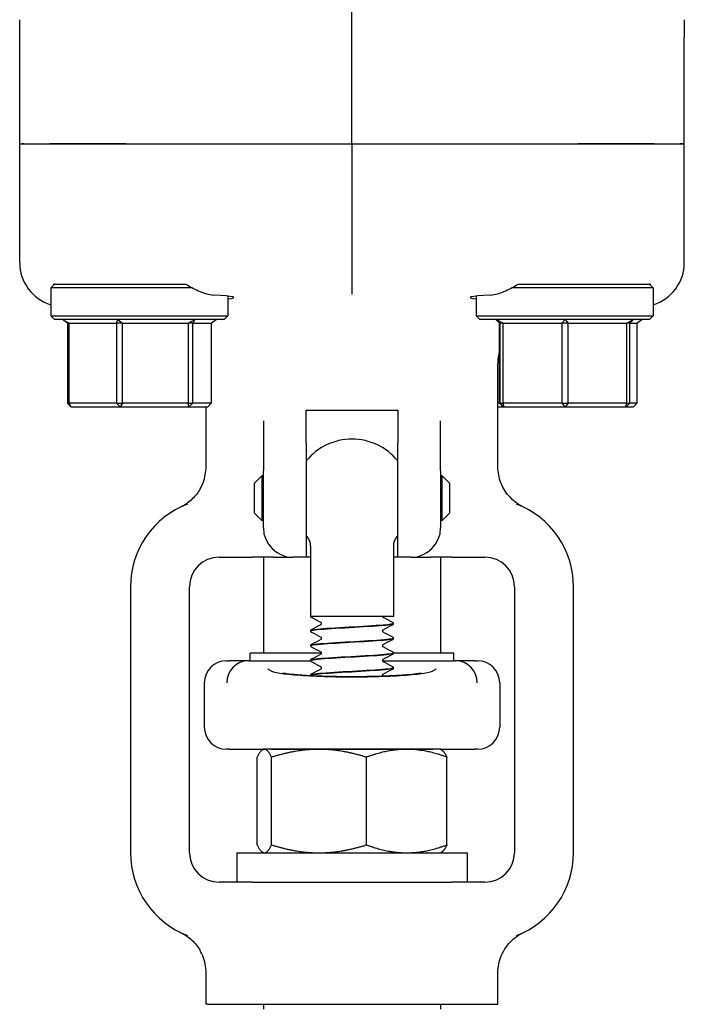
# Model space of a CAD drawing. Header units: inches. Extents: x 24 to 1128, y -69 to 748.
# Tile 629 of 656: x 657.37 to 660.19, y 613.15 to 617.32. Entities that reach past the tile are written whole.
import ezdxf

# ---------------------------------------------------------------- set-up
doc = ezdxf.new("R2010")
doc.units = ezdxf.units.IN
doc.header["$LTSCALE"] = 32
doc.header["$MEASUREMENT"] = 0
doc.layers.add('Visible (ANSI)', color=7, linetype='Continuous', lineweight=30)

msp = doc.modelspace()

# ---------------------------------------------------------------- linework, layer by layer
at = {"layer": 'Visible (ANSI)'}
for p, q in [((658.78063, 616.79353), (658.78063, 617.5699)), ((657.37438, 617.24245), (657.37438, 617.31817)), ((660.18688, 617.31817), (660.18688, 617.24245)), ((657.37438, 616.79353), (657.37438, 617.24245)), ((660.18688, 616.79353), (660.18688, 617.24245)), ((657.37438, 616.79353), (657.38418, 616.79353)), ((657.37438, 616.29013), (657.37438, 616.79353)), ((657.37438, 616.79353), (657.38418, 616.79353)), ((657.39193, 616.79353), (657.38418, 616.79353)), ((657.38418, 616.79353), (657.39193, 616.79353)), ((657.39193, 616.79353), (657.50173, 616.79353)), ((657.39193, 616.79353), (657.50173, 616.79353)), ((657.50173, 616.79353), (657.82397, 616.79353)), ((657.82397, 616.79353), (657.50173, 616.79353)), ((657.82397, 616.79353), (658.78063, 616.79353)), ((657.82397, 616.79353), (658.78063, 616.79353)), ((658.78063, 616.79353), (659.73729, 616.79353)), ((658.78063, 616.79353), (658.78063, 616.34409)), ((658.78063, 616.79353), (659.73729, 616.79353)), ((659.73729, 616.79353), (660.05953, 616.79353)), ((660.05953, 616.79353), (659.73729, 616.79353)), ((660.05953, 616.79353), (660.16934, 616.79353)), ((660.05953, 616.79353), (660.16934, 616.79353)), ((660.17708, 616.79353), (660.16934, 616.79353)), ((660.16934, 616.79353), (660.17708, 616.79353)), ((660.18688, 616.79353), (660.17708, 616.79353)), ((660.17708, 616.79353), (660.18688, 616.79353)), ((660.18688, 616.29013), (660.18688, 616.79353)), ((658.78063, 616.34409), (658.78063, 616.15662)), ((657.52126, 616.19978), (657.50563, 616.18415)), ((658.10376, 616.18415), (657.50563, 616.18415)), ((657.50563, 616.18415), (657.50563, 616.0654)), ((657.52126, 616.19978), (657.51756, 616.19978)), ((657.52126, 616.19978), (657.99936, 616.19978)), ((660.05563, 616.18415), (659.4575, 616.18415)), ((659.56191, 616.19978), (660.04001, 616.19978)), ((660.04371, 616.19978), (660.04001, 616.19978)), ((660.04001, 616.19978), (660.05563, 616.18415)), ((660.05563, 616.18415), (660.05563, 616.0654)), ((658.25563, 616.14856), (658.25563, 616.0654)), ((659.30563, 616.14856), (659.30563, 616.0654)), ((657.50563, 616.0654), (658.25563, 616.0654)), ((657.52126, 616.04978), (657.50563, 616.0654)), ((658.24001, 616.04978), (657.52126, 616.04978)), ((657.55543, 616.04978), (657.58383, 616.03415)), ((657.57715, 616.03415), (657.55543, 616.04978)), ((657.78374, 616.03415), (657.78977, 616.04978)), ((657.78977, 616.04978), (657.80979, 616.03415)), ((658.08723, 616.03415), (658.11497, 616.04978)), ((658.11497, 616.04978), (658.1066, 616.03415)), ((658.18412, 616.03415), (658.20583, 616.04978)), ((658.24001, 616.04978), (658.25563, 616.0654)), ((659.30563, 616.0654), (660.05563, 616.0654)), ((659.32126, 616.04978), (659.30563, 616.0654)), ((660.04001, 616.04978), (659.32126, 616.04978)), ((659.38916, 616.04978), (659.40491, 616.03415)), ((659.39087, 616.04978), (659.42002, 616.03415)), ((659.40637, 616.03415), (659.39087, 616.04978)), ((659.66868, 616.03415), (659.68234, 616.04978)), ((659.68234, 616.04978), (659.69574, 616.03415)), ((659.94295, 616.03415), (659.97211, 616.04978)), ((659.97211, 616.04978), (659.95636, 616.03415)), ((659.98544, 616.03415), (660.00758, 616.04978)), ((660.04001, 616.04978), (660.05563, 616.0654)), ((657.58383, 616.03415), (657.57715, 616.03415)), ((657.57715, 616.03415), (657.57715, 615.6954)), ((657.58383, 615.6954), (657.58383, 616.03415)), ((657.58383, 616.03415), (657.78374, 616.03415)), ((657.80979, 616.03415), (657.78374, 616.03415)), ((657.78374, 616.03415), (657.78374, 615.6954)), ((657.80979, 615.6954), (657.80979, 616.03415)), ((657.80979, 616.03415), (658.08723, 616.03415)), ((658.1066, 616.03415), (658.08723, 616.03415)), ((658.08723, 616.03415), (658.08723, 615.6954)), ((658.1066, 616.03415), (658.18412, 616.03415)), ((658.1066, 615.6954), (658.1066, 616.03415)), ((658.18412, 616.03415), (658.18412, 615.6954)), ((659.40491, 616.03415), (659.40637, 616.03415)), ((659.40491, 615.6954), (659.40491, 616.03415)), ((659.42002, 616.03415), (659.40637, 616.03415)), ((659.40637, 616.03415), (659.40637, 615.6954)), ((659.42002, 615.6954), (659.42002, 616.03415)), ((659.42002, 616.03415), (659.66868, 616.03415)), ((659.69574, 616.03415), (659.66868, 616.03415)), ((659.66868, 616.03415), (659.66868, 615.6954)), ((659.69574, 616.03415), (659.94295, 616.03415)), ((659.69574, 615.6954), (659.69574, 616.03415)), ((659.95636, 616.03415), (659.94295, 616.03415)), ((659.94295, 616.03415), (659.94295, 615.6954)), ((659.95636, 616.03415), (659.98544, 616.03415)), ((659.95636, 615.6954), (659.95636, 616.03415)), ((659.98544, 616.03415), (659.98544, 615.6954)), ((659.39813, 615.42607), (659.39813, 615.8533)), ((657.57715, 615.6954), (657.58383, 615.6954)), ((657.5904, 615.67978), (657.57715, 615.6954)), ((657.58383, 615.6954), (657.5904, 615.67978)), ((657.78374, 615.6954), (657.58383, 615.6954)), ((657.5904, 615.67978), (657.79954, 615.67978)), ((657.78374, 615.6954), (657.80979, 615.6954)), ((657.79954, 615.67978), (657.78374, 615.6954)), ((657.80979, 615.6954), (657.79954, 615.67978)), ((657.79954, 615.67978), (658.08977, 615.67978)), ((658.08723, 615.6954), (657.80979, 615.6954)), ((658.08723, 615.6954), (658.1066, 615.6954)), ((658.08977, 615.67978), (658.08723, 615.6954)), ((658.1066, 615.6954), (658.08977, 615.67978)), ((658.08977, 615.67978), (658.17087, 615.67978)), ((658.18412, 615.6954), (658.1066, 615.6954)), ((658.16313, 615.42607), (658.16313, 615.67978)), ((658.17087, 615.67978), (658.18412, 615.6954)), ((659.40491, 615.6954), (659.39813, 615.6954)), ((659.39813, 615.67978), (659.4205, 615.67978)), ((659.40491, 615.6954), (659.4205, 615.67978)), ((659.40637, 615.6954), (659.40491, 615.6954)), ((659.40637, 615.6954), (659.42002, 615.6954)), ((659.42203, 615.67978), (659.40637, 615.6954)), ((659.42002, 615.6954), (659.42203, 615.67978)), ((659.66868, 615.6954), (659.42002, 615.6954)), ((659.4205, 615.67978), (659.42203, 615.67978)), ((659.42203, 615.67978), (659.68216, 615.67978)), ((659.66868, 615.6954), (659.69574, 615.6954)), ((659.68216, 615.67978), (659.66868, 615.6954)), ((659.69574, 615.6954), (659.68216, 615.67978)), ((659.68216, 615.67978), (659.94077, 615.67978)), ((659.94295, 615.6954), (659.69574, 615.6954)), ((659.95636, 615.6954), (659.94077, 615.67978)), ((659.94077, 615.67978), (659.94295, 615.6954)), ((659.94077, 615.67978), (659.97243, 615.67978)), ((659.94295, 615.6954), (659.95636, 615.6954)), ((659.98544, 615.6954), (659.95636, 615.6954)), ((659.97243, 615.67978), (659.98544, 615.6954)), ((658.58688, 615.52845), (658.58688, 615.6666)), ((658.58688, 615.6666), (658.97438, 615.6666)), ((658.97438, 615.6666), (658.97438, 615.52845)), ((658.40563, 615.62064), (658.40563, 615.41099)), ((659.15563, 615.41099), (659.15563, 615.62064)), ((658.58688, 615.52845), (658.58688, 615.04353)), ((658.97438, 615.04353), (658.97438, 615.52845)), ((658.36813, 615.35728), (658.39938, 615.38853)), ((658.39938, 615.38853), (658.39938, 615.19853)), ((658.40563, 615.38853), (658.39938, 615.38853)), ((658.40563, 615.16853), (658.40563, 615.41099)), ((659.15563, 615.41099), (659.15563, 615.16853)), ((659.16188, 615.38853), (659.15563, 615.38853)), ((659.16188, 615.19853), (659.16188, 615.38853)), ((659.19313, 615.35728), (659.16188, 615.38853)), ((658.36813, 615.22978), (658.36813, 615.35728)), ((659.19313, 615.35728), (659.19313, 615.22978)), ((658.36813, 615.22978), (658.39938, 615.19853)), ((659.19313, 615.22978), (659.16188, 615.19853)), ((658.40563, 615.19853), (658.39938, 615.19853)), ((659.16188, 615.19853), (659.15563, 615.19853)), ((658.60563, 615.09043), (658.60563, 614.79353)), ((658.95563, 615.09043), (658.95563, 614.79353)), ((658.21813, 615.04353), (658.36005, 615.04353)), ((658.44898, 615.04353), (658.36005, 615.04353)), ((658.40563, 615.04353), (658.40563, 614.63728)), ((658.44898, 615.04353), (658.53063, 615.04353)), ((658.58688, 615.04353), (658.53063, 615.04353)), ((658.60563, 615.04353), (658.58688, 615.04353)), ((658.97438, 615.04353), (658.95563, 615.04353)), ((659.03063, 615.04353), (658.97438, 615.04353)), ((659.03063, 615.04353), (659.11228, 615.04353)), ((659.20122, 615.04353), (659.11228, 615.04353)), ((659.15563, 615.04353), (659.15563, 614.63728)), ((659.20122, 615.04353), (659.34313, 615.04353)), ((657.84313, 614.91853), (657.84313, 613.79353)), ((658.09313, 613.79353), (658.09313, 614.91853)), ((659.46813, 614.91853), (659.46813, 613.79353)), ((659.71813, 613.79353), (659.71813, 614.91853)), ((658.95563, 614.79353), (658.60563, 614.79353)), ((658.95563, 614.76359), (658.95563, 614.76297)), ((658.60563, 614.73231), (658.60563, 614.73168)), ((658.95563, 614.70102), (658.95563, 614.7004)), ((658.65189, 614.63728), (658.34938, 614.63728)), ((658.34938, 614.60603), (658.34938, 614.63728)), ((658.60563, 614.66974), (658.60563, 614.66912)), ((659.21188, 614.63728), (658.95558, 614.63728)), ((658.95563, 614.63846), (658.95563, 614.63784)), ((659.21188, 614.60603), (659.21188, 614.63728)), ((658.24938, 614.60603), (658.2608, 614.60603)), ((658.34351, 614.60603), (658.2608, 614.60603)), ((658.34351, 614.60603), (658.60568, 614.60603)), ((658.60563, 614.60718), (658.60563, 614.60656)), ((658.90938, 614.60603), (659.21776, 614.60603)), ((659.30046, 614.60603), (659.21776, 614.60603)), ((659.30046, 614.60603), (659.31188, 614.60603)), ((658.95563, 614.5759), (658.95563, 614.57528)), ((658.15563, 614.51228), (658.15563, 614.32478)), ((658.60563, 614.54462), (658.60563, 614.544)), ((659.40563, 614.51228), (659.40563, 614.32478)), ((658.2608, 614.23103), (658.24938, 614.23103)), ((658.2608, 614.23103), (658.40563, 614.23103)), ((658.40563, 614.23103), (658.40182, 614.22883)), ((658.40941, 614.23103), (658.40563, 614.23103)), ((658.64097, 614.23103), (658.40941, 614.23103)), ((658.43904, 614.23142), (659.12222, 614.23142)), ((658.60563, 614.23142), (658.60563, 614.23118)), ((659.01219, 614.23103), (658.64097, 614.23103)), ((659.15563, 614.23103), (659.01219, 614.23103)), ((659.15563, 614.23103), (659.30046, 614.23103)), ((659.15563, 614.23103), (659.15944, 614.22883)), ((659.31188, 614.23103), (659.30046, 614.23103)), ((658.37877, 613.82652), (658.37877, 614.19754)), ((658.44004, 613.82652), (658.44004, 614.19754)), ((658.8419, 613.82652), (658.8419, 614.19754)), ((659.18249, 613.82652), (659.18249, 614.19754)), ((658.29313, 613.79353), (658.40477, 613.79353)), ((658.29313, 613.79353), (658.29313, 613.66853)), ((658.40563, 613.79303), (658.40182, 613.79523)), ((658.40563, 613.79303), (658.40941, 613.79303)), ((658.40941, 613.79303), (658.64097, 613.79303)), ((658.64097, 613.79303), (659.01219, 613.79303)), ((659.01219, 613.79303), (659.15563, 613.79303)), ((659.15563, 613.79303), (659.15944, 613.79523)), ((659.1565, 613.79353), (659.26813, 613.79353)), ((659.26813, 613.79353), (659.26813, 613.66853)), ((658.36005, 613.66853), (658.21813, 613.66853)), ((658.36005, 613.66853), (659.20122, 613.66853)), ((659.34313, 613.66853), (659.20122, 613.66853)), ((658.16313, 613.15203), (658.16313, 613.28599)), ((659.39813, 613.15203), (659.39813, 613.28599)), ((658.16959, 613.15203), (658.16313, 613.15203)), ((658.16959, 613.15203), (658.17722, 613.15203)), ((658.17722, 613.15203), (659.38404, 613.15203)), ((658.40563, 613.15203), (658.40563, 613.13203)), ((659.15563, 613.15203), (659.15563, 613.13203)), ((659.38404, 613.15203), (659.39168, 613.15203)), ((659.39168, 613.15203), (659.39813, 613.15203))]:
    msp.add_line(p, q, dxfattribs=at)
for centre, radius, start, end in [((658.78063, 615.29353), 0.25, 39.19497, 140.80503), ((658.21813, 614.91853), 0.375, 110.89571, 180), ((659.34313, 614.91853), 0.375, 0, 69.10429), ((658.53063, 615.16853), 0.125, 180, 270), ((658.78063, 615.29353), 0.25, 219.19497, 220.5358), ((658.54313, 615.09043), 0.0625, 0, 40.5358), ((659.01813, 615.09043), 0.0625, 139.4642, 180), ((658.78063, 615.29353), 0.25, 319.4642, 320.80503), ((659.03063, 615.16853), 0.125, 270, 0), ((658.21813, 614.91853), 0.125, 90, 180), ((659.34313, 614.91853), 0.125, 0, 90), ((658.24938, 614.51228), 0.09375, 90, 180), ((659.31188, 614.51228), 0.09375, 0, 90), ((658.24938, 614.32478), 0.09375, 180, 270), ((659.31188, 614.32478), 0.09375, 270, 0), ((658.21813, 613.79353), 0.375, 180, 249.10429), ((658.21813, 613.79353), 0.125, 180, 270), ((659.34313, 613.79353), 0.125, 270, 0), ((659.34313, 613.79353), 0.375, 290.89571, 0)]:
    msp.add_arc(centre, radius, start, end, dxfattribs=at)
for centre, major_axis, ratio, start_param, end_param in [((657.56354, 616.29121), (0.18003, 0.0586), 0.9903423, 2.829736, 4.0894164), ((659.99773, 616.29121), (-0.18003, 0.0586), 0.9903423, 2.1937689, 3.4534494), ((657.88063, 616.14253), (0.4, 0), 0.0433333, 5.9277641, 6.9495757), ((659.68063, 616.14253), (0.4, 0), 0.0433333, 2.4752022, 3.4970139), ((658.34264, 614.51228), (-0.01834, -0.09202), 0.976791, 3.3518573, 4.9046798), ((658.56934, 614.51228), (-0.24503, 0.08795), 0.1325254, 5.9294735, 5.9474474), ((658.99193, 614.51228), (0.24503, 0.08795), 0.1325254, 0.3357379, 0.3537118), ((659.21862, 614.51228), (-0.01834, 0.09202), 0.976791, 4.5200982, 6.0729206)]:
    msp.add_ellipse(centre, major_axis=major_axis, ratio=ratio, start_param=start_param, end_param=end_param, dxfattribs=at)
for points, knots in [([(657.51901, 616.19753), (657.51876, 616.19791), (657.51852, 616.19829), (657.51803, 616.19903), (657.5178, 616.19941), (657.51756, 616.19978)], [2.930890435, 2.930890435, 2.930890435, 2.930890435, 2.936136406, 2.936136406, 2.941287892, 2.941287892, 2.941287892, 2.941287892]), ([(658.07621, 616.19978), (658.09404, 616.18898), (658.11226, 616.17925), (658.15365, 616.16097), (658.17614, 616.15429), (658.19506, 616.15324)], [0.52955844, 0.52955844, 0.52955844, 0.52955844, 0.6981502, 0.6981502, 0.92955653, 0.92955653, 0.92955653, 0.92955653]), ([(659.36621, 616.15324), (659.38516, 616.15429), (659.40768, 616.16099), (659.44908, 616.17929), (659.46726, 616.189), (659.48505, 616.19978)], [2.4581256, 2.4581256, 2.4581256, 2.4581256, 2.68988255, 2.68988255, 2.85814401, 2.85814401, 2.85814401, 2.85814401]), ([(658.13873, 615.33358), (658.14329, 615.34162), (658.14726, 615.34999), (658.15888, 615.38016), (658.16313, 615.40302), (658.16313, 615.42607)], [0.29103261, 0.29103261, 0.29103261, 0.29103261, 0.36171436, 0.36171436, 0.53738428, 0.53738428, 0.53738428, 0.53738428]), ([(659.42253, 615.33358), (659.41798, 615.34162), (659.41401, 615.34999), (659.40238, 615.38016), (659.39813, 615.40302), (659.39813, 615.42607)], [0.29103261, 0.29103261, 0.29103261, 0.29103261, 0.36171436, 0.36171436, 0.53738428, 0.53738428, 0.53738428, 0.53738428]), ([(658.13873, 615.33358), (658.12964, 615.31755), (658.11823, 615.30295), (658.09027, 615.27633), (658.07653, 615.26776), (658.06659, 615.2621), (658.065, 615.26124), (658.06371, 615.26055)], [0, 0, 0, 0, 0.14044728, 0.14044728, 0.29472543, 0.29472543, 0.32889511, 0.32889511, 0.32889511, 0.32889511]), ([(659.49755, 615.26055), (659.4966, 615.26106), (659.49566, 615.26157), (659.48508, 615.26741), (659.46358, 615.28027), (659.4353, 615.31339), (659.42843, 615.32319), (659.42253, 615.33358)], [0.01027275, 0.01027275, 0.01027275, 0.01027275, 0.01655356, 0.01655356, 0.11390533, 0.11390533, 0.15067112, 0.15067112, 0.15067112, 0.15067112]), ([(658.06371, 615.26055), (658.06145, 615.25935), (658.05913, 615.25817), (658.05665, 615.25698), (658.05656, 615.25694), (658.05647, 615.25689)], [-0.020804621, -0.020804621, -0.020804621, -0.020804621, 0, 0, 0.00080674, 0.00080674, 0.00080674, 0.00080674]), ([(659.5048, 615.25689), (659.50471, 615.25694), (659.50461, 615.25698), (659.50213, 615.25817), (659.49981, 615.25935), (659.49755, 615.26055)], [-0.369912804, -0.369912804, -0.369912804, -0.369912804, -0.369497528, -0.369497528, -0.358790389, -0.358790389, -0.358790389, -0.358790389]), ([(658.60984, 614.78821), (658.60917, 614.78857), (658.60846, 614.78899), (658.6073, 614.79013), (658.60688, 614.79062), (658.60615, 614.79187), (658.60584, 614.79267), (658.6057, 614.79353)], [0, 0, 0, 0, 0.023435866, 0.023435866, 0.035520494, 0.035520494, 0.047958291, 0.047958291, 0.047958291, 0.047958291]), ([(658.60597, 614.73166), (658.6059, 614.73322), (658.61209, 614.73479), (658.62453, 614.73635), (658.649, 614.73943), (658.69704, 614.74251), (658.75035, 614.74559), (658.80345, 614.74866), (658.86053, 614.75173), (658.89996, 614.7548), (658.93497, 614.75752), (658.95536, 614.76024), (658.95559, 614.76297)], [94.2450706, 94.2450706, 94.2450706, 94.2450706, 94.7168163, 94.7168163, 94.7168163, 95.6446581, 95.6446581, 95.6446581, 96.5689115, 96.5689115, 96.5689115, 97.3893723, 97.3893723, 97.3893723, 97.3893723]), ([(658.95547, 614.76361), (658.95532, 614.76124), (658.94036, 614.75887), (658.91312, 614.7565), (658.8777, 614.75341), (658.8224, 614.75033), (658.76833, 614.74725), (658.71428, 614.74416), (658.66276, 614.74108), (658.63345, 614.738), (658.61541, 614.7361), (658.60605, 614.7342), (658.60593, 614.73231)], [-103.6752666, -103.6752666, -103.6752666, -103.6752666, -102.9605503, -102.9605503, -102.9605503, -102.0313957, -102.0313957, -102.0313957, -101.1024988, -101.1024988, -101.1024988, -100.5309649, -100.5309649, -100.5309649, -100.5309649]), ([(658.65197, 614.76328), (658.65197, 614.76448), (658.65147, 614.7656), (658.65067, 614.76668), (658.65039, 614.76689), (658.65018, 614.76704), (658.65015, 614.76706), (658.65015, 614.76706)], [0, 0, 0, 0, 0.02017106, 0.02017106, 0.036592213, 0.036592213, 0.045399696, 0.045399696, 0.045399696, 0.045399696]), ([(658.65017, 614.7595), (658.65024, 614.75954), (658.65041, 614.75965), (658.65092, 614.76019), (658.65123, 614.76057), (658.65176, 614.76171), (658.65197, 614.76249), (658.65197, 614.76328)], [0.008751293, 0.008751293, 0.008751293, 0.008751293, 0.024017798, 0.024017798, 0.03673453, 0.03673453, 0.049915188, 0.049915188, 0.049915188, 0.049915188]), ([(658.9094, 614.79353), (658.90963, 614.79243), (658.91019, 614.79164), (658.91088, 614.7909), (658.91107, 614.7908), (658.91112, 614.79077), (658.91112, 614.79077), (658.91112, 614.79077)], [0, 0, 0, 0, 0.019585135, 0.019585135, 0.03717489, 0.03717489, 0.039574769, 0.039574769, 0.039574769, 0.039574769]), ([(658.95142, 614.76962), (658.95214, 614.76924), (658.9529, 614.76879), (658.95414, 614.76751), (658.95458, 614.76694), (658.95532, 614.76549), (658.95559, 614.76456), (658.95563, 614.76361)], [0, 0, 0, 0, 0.024898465, 0.024898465, 0.037820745, 0.037820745, 0.051208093, 0.051208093, 0.051208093, 0.051208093]), ([(658.95563, 614.76294), (658.95557, 614.76166), (658.95509, 614.76046), (658.95399, 614.7588), (658.9534, 614.75826), (658.95236, 614.75745), (658.95188, 614.75717), (658.95142, 614.75693)], [0, 0, 0, 0, 0.017960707, 0.017960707, 0.035135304, 0.035135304, 0.051182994, 0.051182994, 0.051182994, 0.051182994]), ([(658.60563, 614.73233), (658.60569, 614.73361), (658.60617, 614.73481), (658.60727, 614.73647), (658.60787, 614.73701), (658.60891, 614.73782), (658.60938, 614.7381), (658.60984, 614.73834)], [0, 0, 0, 0, 0.017960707, 0.017960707, 0.035135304, 0.035135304, 0.051182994, 0.051182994, 0.051182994, 0.051182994]), ([(658.60984, 614.72565), (658.60913, 614.72603), (658.60837, 614.72648), (658.60712, 614.72776), (658.60668, 614.72833), (658.60595, 614.72978), (658.60568, 614.73071), (658.60563, 614.73166)], [0, 0, 0, 0, 0.024898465, 0.024898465, 0.037820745, 0.037820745, 0.051208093, 0.051208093, 0.051208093, 0.051208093]), ([(658.91111, 614.73578), (658.91108, 614.73576), (658.9109, 614.73566), (658.91035, 614.73508), (658.91004, 614.7347), (658.9095, 614.73356), (658.9093, 614.73278), (658.9093, 614.73199)], [0.006616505, 0.006616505, 0.006616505, 0.006616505, 0.024017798, 0.024017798, 0.03673453, 0.03673453, 0.049915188, 0.049915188, 0.049915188, 0.049915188]), ([(658.9093, 614.73199), (658.9093, 614.73079), (658.9098, 614.72967), (658.91059, 614.72859), (658.91088, 614.72838), (658.91108, 614.72823), (658.91112, 614.72821), (658.91112, 614.72821)], [0, 0, 0, 0, 0.02017106, 0.02017106, 0.036592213, 0.036592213, 0.045399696, 0.045399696, 0.045399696, 0.045399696]), ([(658.60563, 614.66977), (658.60569, 614.67105), (658.60617, 614.67225), (658.60727, 614.6739), (658.60787, 614.67445), (658.60891, 614.67525), (658.60938, 614.67553), (658.60984, 614.67578)], [0, 0, 0, 0, 0.017960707, 0.017960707, 0.035135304, 0.035135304, 0.051182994, 0.051182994, 0.051182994, 0.051182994]), ([(658.60583, 614.66909), (658.60571, 614.66989), (658.60725, 614.67069), (658.61054, 614.67149), (658.6233, 614.67457), (658.66201, 614.67766), (658.71187, 614.68074), (658.76163, 614.68382), (658.8213, 614.6869), (658.86815, 614.68998), (658.91491, 614.69305), (658.9478, 614.69612), (658.95434, 614.69919), (658.9552, 614.6996), (658.9556, 614.7), (658.95557, 614.7004)], [87.9618853, 87.9618853, 87.9618853, 87.9618853, 88.2020629, 88.2020629, 88.2020629, 89.131595, 89.131595, 89.131595, 90.0591077, 90.0591077, 90.0591077, 90.9847722, 90.9847722, 90.9847722, 91.106187, 91.106187, 91.106187, 91.106187]), ([(658.95563, 614.70105), (658.95563, 614.70104), (658.95563, 614.70103), (658.95563, 614.70102), (658.95564, 614.69795), (658.92889, 614.69487), (658.88559, 614.69179), (658.8423, 614.68871), (658.78349, 614.68563), (658.73157, 614.68255), (658.67965, 614.67948), (658.63584, 614.6764), (658.61682, 614.67332), (658.60944, 614.67213), (658.60586, 614.67094), (658.60593, 614.66974)], [-97.3920813, -97.3920813, -97.3920813, -97.3920813, -97.3894346, -97.3894346, -97.3894346, -96.461786, -96.461786, -96.461786, -95.5343789, -95.5343789, -95.5343789, -94.6072107, -94.6072107, -94.6072107, -94.2477796, -94.2477796, -94.2477796, -94.2477796]), ([(658.65197, 614.70071), (658.65197, 614.70192), (658.65147, 614.70304), (658.65067, 614.70412), (658.65039, 614.70433), (658.65018, 614.70448), (658.65015, 614.7045), (658.65015, 614.7045)], [0, 0, 0, 0, 0.02017106, 0.02017106, 0.036592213, 0.036592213, 0.045399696, 0.045399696, 0.045399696, 0.045399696]), ([(658.65017, 614.69694), (658.65024, 614.69698), (658.65041, 614.69709), (658.65092, 614.69762), (658.65123, 614.69801), (658.65176, 614.69915), (658.65197, 614.69992), (658.65197, 614.70071)], [0.008751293, 0.008751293, 0.008751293, 0.008751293, 0.024017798, 0.024017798, 0.03673453, 0.03673453, 0.049915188, 0.049915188, 0.049915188, 0.049915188]), ([(658.91111, 614.67322), (658.91108, 614.6732), (658.9109, 614.6731), (658.91035, 614.67252), (658.91004, 614.67214), (658.9095, 614.671), (658.9093, 614.67022), (658.9093, 614.66943)], [0.006616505, 0.006616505, 0.006616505, 0.006616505, 0.024017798, 0.024017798, 0.03673453, 0.03673453, 0.049915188, 0.049915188, 0.049915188, 0.049915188]), ([(658.95142, 614.70706), (658.95214, 614.70668), (658.9529, 614.70623), (658.95414, 614.70494), (658.95458, 614.70438), (658.95532, 614.70292), (658.95559, 614.702), (658.95563, 614.70105)], [0, 0, 0, 0, 0.024898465, 0.024898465, 0.037820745, 0.037820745, 0.051208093, 0.051208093, 0.051208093, 0.051208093]), ([(658.95563, 614.70038), (658.95557, 614.6991), (658.95509, 614.6979), (658.95399, 614.69624), (658.9534, 614.69569), (658.95236, 614.69489), (658.95188, 614.69461), (658.95142, 614.69437)], [0, 0, 0, 0, 0.017960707, 0.017960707, 0.035135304, 0.035135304, 0.051182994, 0.051182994, 0.051182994, 0.051182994]), ([(658.60984, 614.66309), (658.60913, 614.66346), (658.60837, 614.66392), (658.60712, 614.6652), (658.60668, 614.66576), (658.60595, 614.66722), (658.60568, 614.66814), (658.60563, 614.66909)], [0, 0, 0, 0, 0.024898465, 0.024898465, 0.037820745, 0.037820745, 0.051208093, 0.051208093, 0.051208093, 0.051208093]), ([(658.60564, 614.60653), (658.60563, 614.60662), (658.60564, 614.6067), (658.60568, 614.60678), (658.60689, 614.60985), (658.63459, 614.61292), (658.67831, 614.61598), (658.722, 614.61905), (658.78065, 614.62211), (658.83211, 614.62517), (658.88353, 614.62823), (658.92658, 614.63129), (658.94503, 614.63436), (658.95203, 614.63552), (658.95542, 614.63668), (658.95535, 614.63784)], [81.6787, 81.6787, 81.6787, 81.6787, 81.7038978, 81.7038978, 81.7038978, 82.6277161, 82.6277161, 82.6277161, 83.5507651, 83.5507651, 83.5507651, 84.4730857, 84.4730857, 84.4730857, 84.8230016, 84.8230016, 84.8230016, 84.8230016]), ([(658.95548, 614.63849), (658.95558, 614.6378), (658.95443, 614.63711), (658.95196, 614.63642), (658.94094, 614.63334), (658.90397, 614.63027), (658.85509, 614.6272), (658.80622, 614.62412), (658.74659, 614.62105), (658.69884, 614.61798), (658.65111, 614.61491), (658.61638, 614.61183), (658.60784, 614.60876), (658.60637, 614.60823), (658.60568, 614.60771), (658.60574, 614.60718)], [-91.108896, -91.108896, -91.108896, -91.108896, -90.9008742, -90.9008742, -90.9008742, -89.9748609, -89.9748609, -89.9748609, -89.0490707, -89.0490707, -89.0490707, -88.1235008, -88.1235008, -88.1235008, -87.9645943, -87.9645943, -87.9645943, -87.9645943]), ([(658.65197, 614.63815), (658.65197, 614.63936), (658.65147, 614.64048), (658.65067, 614.64155), (658.65039, 614.64177), (658.65018, 614.64192), (658.65015, 614.64194), (658.65015, 614.64194)], [0, 0, 0, 0, 0.02017106, 0.02017106, 0.036592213, 0.036592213, 0.045399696, 0.045399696, 0.045399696, 0.045399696]), ([(658.65017, 614.63438), (658.65024, 614.63441), (658.65041, 614.63453), (658.65092, 614.63506), (658.65123, 614.63545), (658.65176, 614.63658), (658.65197, 614.63736), (658.65197, 614.63815)], [0.008751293, 0.008751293, 0.008751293, 0.008751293, 0.024017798, 0.024017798, 0.03673453, 0.03673453, 0.049915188, 0.049915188, 0.049915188, 0.049915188]), ([(658.9093, 614.66943), (658.9093, 614.66823), (658.9098, 614.6671), (658.91059, 614.66603), (658.91088, 614.66581), (658.91108, 614.66566), (658.91112, 614.66564), (658.91112, 614.66564)], [0, 0, 0, 0, 0.02017106, 0.02017106, 0.036592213, 0.036592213, 0.045399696, 0.045399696, 0.045399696, 0.045399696]), ([(658.95142, 614.64449), (658.95214, 614.64412), (658.9529, 614.64367), (658.95414, 614.64238), (658.95458, 614.64182), (658.95532, 614.64036), (658.95559, 614.63944), (658.95563, 614.63849)], [0, 0, 0, 0, 0.024898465, 0.024898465, 0.037820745, 0.037820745, 0.051208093, 0.051208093, 0.051208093, 0.051208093]), ([(658.95563, 614.63781), (658.95557, 614.63654), (658.95509, 614.63534), (658.95399, 614.63368), (658.9534, 614.63313), (658.95236, 614.63233), (658.95188, 614.63205), (658.95142, 614.63181)], [0, 0, 0, 0, 0.017960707, 0.017960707, 0.035135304, 0.035135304, 0.051182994, 0.051182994, 0.051182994, 0.051182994]), ([(658.60563, 614.60721), (658.60569, 614.60848), (658.60617, 614.60968), (658.60727, 614.61134), (658.60787, 614.61189), (658.60891, 614.61269), (658.60938, 614.61297), (658.60984, 614.61321)], [0, 0, 0, 0, 0.017960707, 0.017960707, 0.035135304, 0.035135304, 0.051182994, 0.051182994, 0.051182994, 0.051182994]), ([(658.60984, 614.60053), (658.60913, 614.6009), (658.60837, 614.60135), (658.60712, 614.60264), (658.60668, 614.6032), (658.60595, 614.60466), (658.60568, 614.60558), (658.60563, 614.60653)], [0, 0, 0, 0, 0.024898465, 0.024898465, 0.037820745, 0.037820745, 0.051208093, 0.051208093, 0.051208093, 0.051208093]), ([(658.91111, 614.61065), (658.91108, 614.61063), (658.9109, 614.61053), (658.91035, 614.60996), (658.91004, 614.60957), (658.9095, 614.60844), (658.9093, 614.60766), (658.9093, 614.60687)], [0.006616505, 0.006616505, 0.006616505, 0.006616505, 0.024017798, 0.024017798, 0.03673453, 0.03673453, 0.049915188, 0.049915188, 0.049915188, 0.049915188]), ([(658.9093, 614.60687), (658.9093, 614.60566), (658.9098, 614.60454), (658.91059, 614.60347), (658.91088, 614.60325), (658.91108, 614.6031), (658.91112, 614.60308), (658.91112, 614.60308)], [0, 0, 0, 0, 0.02017106, 0.02017106, 0.036592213, 0.036592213, 0.045399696, 0.045399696, 0.045399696, 0.045399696]), ([(658.42515, 614.57142), (658.4252, 614.57136), (658.42525, 614.57131), (658.42571, 614.5708), (658.42617, 614.57035), (658.42838, 614.56833), (658.43062, 614.56673), (658.43507, 614.56423), (658.43693, 614.5633), (658.43947, 614.56219), (658.43996, 614.56197), (658.44046, 614.56176)], [-0.00483264, -0.00483264, -0.00483264, -0.00483264, 0, 0, 0.03929975, 0.03929975, 0.17286172, 0.17286172, 0.25278744, 0.25278744, 0.27153158, 0.27153158, 0.27153158, 0.27153158]), ([(658.44046, 614.56176), (658.44971, 614.55791), (658.46747, 614.55425), (658.51806, 614.54773), (658.5504, 614.54494), (658.62553, 614.54059), (658.66761, 614.53907), (658.75605, 614.53752), (658.80158, 614.5375), (658.89014, 614.53897), (658.93234, 614.54045), (659.00791, 614.54472), (659.04055, 614.54748), (659.09273, 614.55403), (659.11128, 614.55779), (659.1208, 614.56176)], [0, 0, 0, 0, 0.344205, 0.344205, 0.6883035, 0.6883035, 1.0322227, 1.0322227, 1.3758839, 1.3758839, 1.7193458, 1.7193458, 2.0628667, 2.0628667, 2.4173808, 2.4173808, 2.4173808, 2.4173808]), ([(659.07306, 614.55313), (659.07306, 614.55313), (659.07291, 614.5531), (659.07152, 614.5528), (659.06835, 614.55219), (659.05705, 614.55043), (659.04723, 614.54916), (659.01963, 614.5463), (659.0004, 614.54473), (658.9533, 614.54177), (658.92473, 614.54046), (658.86257, 614.53854), (658.82806, 614.53796), (658.7588, 614.53773), (658.72376, 614.53808), (658.65705, 614.53968), (658.62583, 614.54089), (658.5708, 614.54397), (658.54711, 614.54579), (658.51198, 614.54934), (658.49906, 614.55114), (658.49039, 614.55267), (658.48896, 614.55297), (658.48828, 614.55311), (658.48821, 614.55313), (658.48821, 614.55313)], [-3.9197905, -3.9197905, -3.9197905, -3.9197905, -3.8923457, -3.8923457, -3.779618, -3.779618, -3.6122028, -3.6122028, -3.3893232, -3.3893232, -3.1324583, -3.1324583, -2.8590136, -2.8590136, -2.5819763, -2.5819763, -2.308624, -2.308624, -2.0477624, -2.0477624, -1.8214592, -1.8214592, -1.7487926, -1.7487926, -1.7289388, -1.7289388, -1.7289388, -1.7289388]), ([(658.60563, 614.54464), (658.60569, 614.54592), (658.60617, 614.54712), (658.60727, 614.54878), (658.60787, 614.54933), (658.60891, 614.55013), (658.60938, 614.55041), (658.60984, 614.55065)], [0, 0, 0, 0, 0.017960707, 0.017960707, 0.035135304, 0.035135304, 0.051182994, 0.051182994, 0.051182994, 0.051182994]), ([(658.95532, 614.57593), (658.95543, 614.57459), (658.95098, 614.57326), (658.94184, 614.57192), (658.92086, 614.56885), (658.87566, 614.56578), (658.82336, 614.56271), (658.77108, 614.55965), (658.71292, 614.55658), (658.67092, 614.55351), (658.63033, 614.55055), (658.60573, 614.54758), (658.60564, 614.54462)], [-84.8257107, -84.8257107, -84.8257107, -84.8257107, -84.4233738, -84.4233738, -84.4233738, -83.4988671, -83.4988671, -83.4988671, -82.5745653, -82.5745653, -82.5745653, -81.681409, -81.681409, -81.681409, -81.681409]), ([(658.60576, 614.54397), (658.60591, 614.54645), (658.62239, 614.54893), (658.65191, 614.55141), (658.68863, 614.55449), (658.74467, 614.55758), (658.79859, 614.56066), (658.85245, 614.56374), (658.90293, 614.56682), (658.93076, 614.5699), (658.94694, 614.5717), (658.95524, 614.57349), (658.95532, 614.57528)], [75.3955147, 75.3955147, 75.3955147, 75.3955147, 76.1425075, 76.1425075, 76.1425075, 77.0718173, 77.0718173, 77.0718173, 78.0001054, 78.0001054, 78.0001054, 78.5398163, 78.5398163, 78.5398163, 78.5398163]), ([(658.65197, 614.57559), (658.65197, 614.5768), (658.65147, 614.57792), (658.65067, 614.57899), (658.65039, 614.57921), (658.65018, 614.57936), (658.65015, 614.57938), (658.65015, 614.57938)], [0, 0, 0, 0, 0.02017106, 0.02017106, 0.036592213, 0.036592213, 0.045399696, 0.045399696, 0.045399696, 0.045399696]), ([(658.65017, 614.57181), (658.65024, 614.57185), (658.65041, 614.57196), (658.65092, 614.5725), (658.65123, 614.57288), (658.65176, 614.57402), (658.65197, 614.5748), (658.65197, 614.57559)], [0.008751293, 0.008751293, 0.008751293, 0.008751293, 0.024017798, 0.024017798, 0.03673453, 0.03673453, 0.049915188, 0.049915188, 0.049915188, 0.049915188]), ([(658.91111, 614.54809), (658.91108, 614.54807), (658.9109, 614.54797), (658.91035, 614.5474), (658.91004, 614.54701), (658.9095, 614.54587), (658.9093, 614.5451), (658.9093, 614.54431)], [0.006616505, 0.006616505, 0.006616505, 0.006616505, 0.024017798, 0.024017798, 0.03673453, 0.03673453, 0.049915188, 0.049915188, 0.049915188, 0.049915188]), ([(658.95142, 614.58193), (658.95214, 614.58156), (658.9529, 614.5811), (658.95414, 614.57982), (658.95458, 614.57926), (658.95532, 614.5778), (658.95559, 614.57688), (658.95563, 614.57593)], [0, 0, 0, 0, 0.024898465, 0.024898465, 0.037820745, 0.037820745, 0.051208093, 0.051208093, 0.051208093, 0.051208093]), ([(658.95563, 614.57525), (658.95557, 614.57397), (658.95509, 614.57277), (658.95399, 614.57112), (658.9534, 614.57057), (658.95236, 614.56977), (658.95188, 614.56949), (658.95142, 614.56924)], [0, 0, 0, 0, 0.017960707, 0.017960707, 0.035135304, 0.035135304, 0.051182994, 0.051182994, 0.051182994, 0.051182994]), ([(659.1208, 614.56176), (659.1213, 614.56197), (659.1218, 614.56218), (659.12434, 614.5633), (659.12621, 614.56423), (659.13064, 614.56672), (659.13286, 614.56831), (659.13508, 614.57033), (659.13554, 614.57079), (659.13601, 614.57131), (659.13606, 614.57136), (659.13611, 614.57142)], [0.05166308, 0.05166308, 0.05166308, 0.05166308, 0.07036558, 0.07036558, 0.15060424, 0.15060424, 0.28322209, 0.28322209, 0.32342002, 0.32342002, 0.3282584, 0.3282584, 0.3282584, 0.3282584]), ([(658.9093, 614.54431), (658.9093, 614.5431), (658.9098, 614.54198), (658.91059, 614.5409), (658.91088, 614.54069), (658.91108, 614.54054), (658.91112, 614.54052), (658.91112, 614.54052)], [0, 0, 0, 0, 0.02017106, 0.02017106, 0.036592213, 0.036592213, 0.045399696, 0.045399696, 0.045399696, 0.045399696]), ([(658.43904, 614.23142), (658.43075, 614.23142), (658.42534, 614.23104), (658.42261, 614.23103), (658.42259, 614.23103), (658.42257, 614.23103)], [0.0481126, 0.0481126, 0.0481126, 0.0481126, 0.35549776, 0.35549776, 0.35797029, 0.35797029, 0.35797029, 0.35797029]), ([(659.1387, 614.23103), (659.13868, 614.23103), (659.13866, 614.23103), (659.13592, 614.23104), (659.13052, 614.23142), (659.12222, 614.23142)], [-0.00244603, -0.00244603, -0.00244603, -0.00244603, 0, 0, 0.30409051, 0.30409051, 0.30409051, 0.30409051]), ([(658.05647, 613.45517), (658.05656, 613.45512), (658.05665, 613.45508), (658.05909, 613.45391), (658.06142, 613.45273), (658.06371, 613.45151)], [-0.719927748, -0.719927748, -0.719927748, -0.719927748, -0.71835885, -0.71835885, -0.678581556, -0.678581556, -0.678581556, -0.678581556]), ([(658.06371, 613.45151), (658.06456, 613.45106), (658.06538, 613.45061), (658.07343, 613.44619), (658.08743, 613.43791), (658.1169, 613.4108), (658.12911, 613.39545), (658.13873, 613.37848)], [0.01028684, 0.01028684, 0.01028684, 0.01028684, 0.01590204, 0.01590204, 0.08584187, 0.08584187, 0.15193376, 0.15193376, 0.15193376, 0.15193376]), ([(659.42253, 613.37848), (659.42866, 613.38929), (659.43585, 613.39946), (659.45193, 613.41799), (659.46072, 613.42634), (659.48123, 613.44236), (659.49083, 613.44787), (659.49666, 613.45103), (659.4971, 613.45127), (659.49755, 613.45151)], [0, 0, 0, 0, 0.09469213, 0.09469213, 0.18700728, 0.18700728, 0.29404594, 0.29404594, 0.30156032, 0.30156032, 0.30156032, 0.30156032]), ([(659.49755, 613.45151), (659.49981, 613.45271), (659.50213, 613.45389), (659.50461, 613.45508), (659.50471, 613.45512), (659.5048, 613.45517)], [-0.020804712, -0.020804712, -0.020804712, -0.020804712, 0, 0, 0.000806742, 0.000806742, 0.000806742, 0.000806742]), ([(658.16313, 613.28599), (658.16313, 613.3104), (658.15836, 613.33458), (658.14609, 613.3645), (658.14262, 613.37162), (658.13873, 613.37848)], [0, 0, 0, 0, 0.18604443, 0.18604443, 0.24640289, 0.24640289, 0.24640289, 0.24640289]), ([(659.39813, 613.28599), (659.39813, 613.3104), (659.4029, 613.33458), (659.41518, 613.3645), (659.41864, 613.37162), (659.42253, 613.37848)], [0, 0, 0, 0, 0.18604443, 0.18604443, 0.24640289, 0.24640289, 0.24640289, 0.24640289])]:
    msp.add_open_spline(points, degree=3, knots=knots, dxfattribs=at)
for points, weights in [([(657.99936, 616.19978), (658.03786, 616.19978), (658.07621, 616.19978)], [0.999971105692, 0.99996911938, 0.999970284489]), ([(659.48505, 616.19978), (659.5234, 616.19978), (659.56191, 616.19978)], [0.999970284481, 0.999969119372, 0.999971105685]), ([(658.40941, 614.23103), (658.39519, 614.23103), (658.37877, 614.19754)], [1, 1.0379548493, 1]), ([(658.44004, 614.19754), (658.42362, 614.23103), (658.40941, 614.23103)], [1, 1.0379548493, 1]), ([(658.64097, 614.23103), (658.54771, 614.23103), (658.44004, 614.19754)], [1, 1.0379548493, 1]), ([(658.8419, 614.19754), (658.73422, 614.23103), (658.64097, 614.23103)], [1, 1.0379548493, 1]), ([(659.01219, 614.23103), (658.93316, 614.23103), (658.8419, 614.19754)], [1, 1.0379548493, 1]), ([(659.18249, 614.19754), (659.09123, 614.23103), (659.01219, 614.23103)], [1, 1.0379548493, 1]), ([(659.15944, 614.22883), (659.1702, 614.22262), (659.18249, 614.19754)], [1.01453722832, 1.02815693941, 1]), ([(658.37877, 613.82652), (658.39519, 613.79303), (658.40941, 613.79303)], [1, 1.0379548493, 1]), ([(658.40941, 613.79303), (658.42362, 613.79303), (658.44004, 613.82652)], [1, 1.0379548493, 1]), ([(658.44004, 613.82652), (658.54771, 613.79303), (658.64097, 613.79303)], [1, 1.0379548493, 1]), ([(658.64097, 613.79303), (658.73422, 613.79303), (658.8419, 613.82652)], [1, 1.0379548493, 1]), ([(658.8419, 613.82652), (658.93316, 613.79303), (659.01219, 613.79303)], [1, 1.0379548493, 1]), ([(659.01219, 613.79303), (659.09123, 613.79303), (659.18249, 613.82652)], [1, 1.0379548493, 1]), ([(659.18249, 613.82652), (659.1702, 613.80144), (659.15944, 613.79523)], [1, 1.02815693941, 1.01453722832])]:
    msp.add_rational_spline(points, weights, degree=2, dxfattribs=at)
for points in [[(660.04371, 616.19978), (660.04323, 616.19903), (660.04275, 616.19828), (660.04225, 616.19753)], [(659.39813, 615.8533), (659.39813, 615.87283), (659.40042, 615.89225), (659.40491, 615.91117)], [(658.65015, 614.76706), (658.63672, 614.77412), (658.62328, 614.78117), (658.60984, 614.78821)], [(658.60984, 614.73834), (658.62329, 614.74538), (658.63674, 614.75243), (658.65017, 614.7595)], [(658.95142, 614.75693), (658.93797, 614.74989), (658.92453, 614.74284), (658.91109, 614.73577)], [(658.91111, 614.79077), (658.92454, 614.78371), (658.93798, 614.77666), (658.95142, 614.76962)], [(658.65015, 614.7045), (658.63672, 614.71156), (658.62328, 614.71861), (658.60984, 614.72565)], [(658.91111, 614.72821), (658.92454, 614.72115), (658.93798, 614.7141), (658.95142, 614.70706)], [(658.60984, 614.67578), (658.62329, 614.68282), (658.63674, 614.68987), (658.65017, 614.69694)], [(658.95142, 614.69437), (658.93797, 614.68733), (658.92453, 614.68027), (658.91109, 614.67321)], [(658.65015, 614.64193), (658.63672, 614.649), (658.62328, 614.65605), (658.60984, 614.66309)], [(658.60984, 614.61321), (658.62329, 614.62026), (658.63674, 614.62731), (658.65017, 614.63438)], [(658.95142, 614.63181), (658.93797, 614.62476), (658.92453, 614.61771), (658.91109, 614.61064)], [(658.91111, 614.66565), (658.92454, 614.65858), (658.93798, 614.65154), (658.95142, 614.64449)], [(658.65015, 614.57937), (658.63672, 614.58644), (658.62328, 614.59349), (658.60984, 614.60053)], [(658.91111, 614.60309), (658.92454, 614.59602), (658.93798, 614.58897), (658.95142, 614.58193)], [(658.60984, 614.55065), (658.62329, 614.55769), (658.63674, 614.56475), (658.65017, 614.57181)], [(658.95142, 614.56924), (658.93797, 614.5622), (658.92453, 614.55515), (658.91109, 614.54808)], [(658.60604, 614.54201), (658.60582, 614.54261), (658.60567, 614.54328), (658.60563, 614.54397)], [(658.91111, 614.54052), (658.91137, 614.54039), (658.91164, 614.54025), (658.9119, 614.54011)], [(658.60564, 614.23103), (658.60564, 614.23107), (658.60564, 614.23111), (658.60563, 614.23116)], [(658.60594, 614.23116), (658.60595, 614.23125), (658.60597, 614.23134), (658.60601, 614.23142)], [(658.9093, 614.23142), (658.9093, 614.23129), (658.90931, 614.23116), (658.90932, 614.23103)]]:
    msp.add_open_spline(points, degree=3, dxfattribs=at)

doc.saveas('drawing.dxf')
